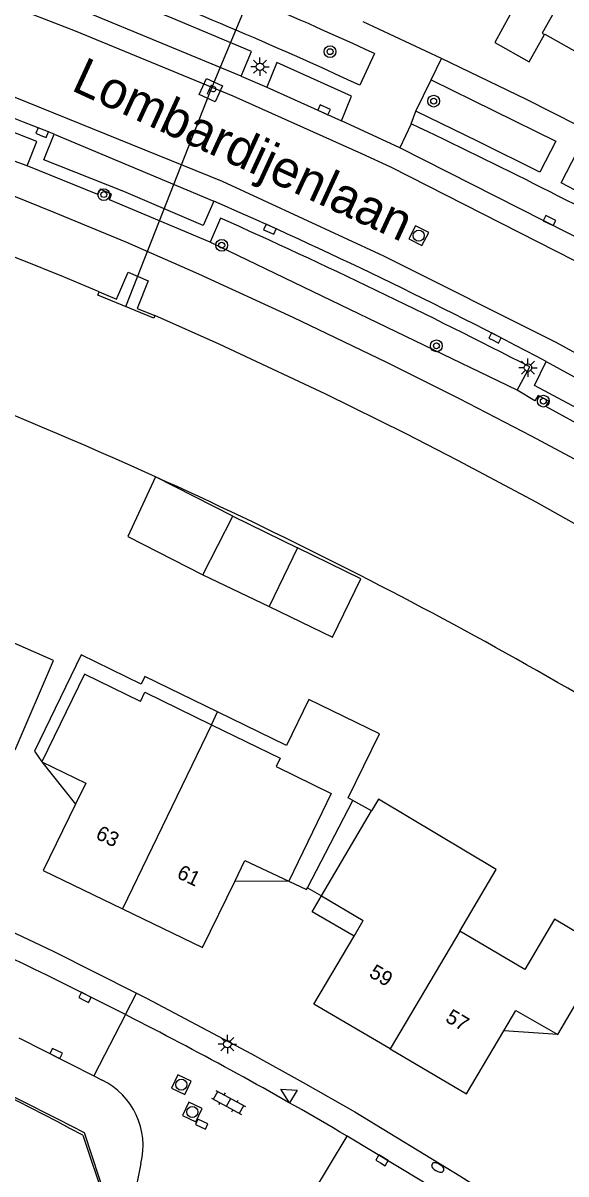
# Model space of a CAD drawing. Extents: x 128000 to 131008, y 398996 to 402500.
# Drawn here: x 128106.1 to 128142.9, y 399977.7 to 400055.7 of the extents above; entities that cross this region are included whole.
import ezdxf

# ---------------------------------------------------------------- set-up
doc = ezdxf.new("R2010")
doc.units = 0
for name, color, linetype in [('gg-afsc-hekwerk', 7, 'Continuous'), ('gg-anno-huisnummerreeks BGT', 7, 'Continuous'), ('gg-anno-openbare ruimte label', 7, 'Continuous'), ('gg-bbg-gedigitaliseerde bebouwing', 7, 'Continuous'), ('gg-bbg-gedigitaliseerde bijgebouw', 7, 'Continuous'), ('gg-bbg-hoofdgebouw', 7, 'Continuous'), ('gg-bbg-luifel en loopbrug', 7, 'Continuous'), ('gg-bbg-tussenscheiding', 7, 'Continuous'), ('gg-knt-BGT kruinlijn', 7, 'Continuous'), ('gg-knt-verharding', 7, 'Continuous'), ('gg-knt-verharding nz', 7, 'Continuous'), ('gg-kntw-beschoeiing', 7, 'Continuous'), ('gg-kwrk-duiker nz buis', 7, 'Continuous'), ('gg-kwrk-uitstroombak niveau min 01', 7, 'Continuous'), ('gt-grn-groengrens', 7, 'Continuous'), ('gt-grn-weggrens', 7, 'Continuous'), ('gt-symb-boom', 7, 'Continuous'), ('gt-symb-brandkraan', 7, 'Continuous'), ('gt-symb-brandput', 7, 'Continuous'), ('gt-symb-klinker verharding', 7, 'Continuous'), ('gt-symb-kolk', 7, 'Continuous'), ('gt-symb-lichtmast', 7, 'Continuous'), ('gt-symb-rioolschacht', 7, 'Continuous'), ('gt-symb-waterafsluiter', 7, 'Continuous')]:
    doc.layers.add(name, color=color, linetype=linetype)

# ---------------------------------------------------------------- blocks, each defined once
blk = doc.blocks.new('gt0-BPUT')
at = {"layer": 'gt-symb-brandput'}
blk.add_lwpolyline([(-0.599, -0.599), (-0.599, 0.601), (0.601, 0.601), (0.601, -0.599)], close=True, dxfattribs=at)
blk.add_text('P', height=0.7, dxfattribs=at).set_placement((-0.233, -0.35))
blk = doc.blocks.new('gt0-LMAST')
at = {"layer": 'gt-symb-lichtmast'}
for p, q in [((-0.182, 0.173), (-0.447, 0.438)), ((-0.005, 0.246), (-0.005, 0.621)), ((0.172, 0.173), (0.437, 0.438)), ((-0.255, -0.004), (-0.63, -0.004)), ((-0.182, -0.181), (-0.447, -0.446)), ((-0.005, -0.254), (-0.005, -0.629)), ((0.437, -0.446), (0.172, -0.181)), ((0.245, -0.004), (0.62, -0.004))]:
    blk.add_line(p, q, dxfattribs=at)
blk.add_circle((-0.005, -0.004), 0.25, dxfattribs=at)
blk = doc.blocks.new('gt0-BOOM')
at = {"layer": 'gt-symb-boom'}
for radius in [0.4, 0.2]:
    blk.add_circle((0, 0), radius, dxfattribs=at)
blk = doc.blocks.new('gt0-KOLK')
at = {"layer": 'gt-symb-kolk'}
blk.add_lwpolyline([(0, 0), (0.375, 0), (0.375, 0.4), (-0.375, 0.4), (-0.375, 0), (0, 0)], dxfattribs=at)
blk = doc.blocks.new('gt0-RS')
at = {"layer": 'gt-symb-rioolschacht'}
blk.add_lwpolyline([(-0.5, -0.5), (0.5, -0.5), (0.5, 0.5), (-0.5, 0.5)], close=True, dxfattribs=at)
blk.add_circle((0, 0), 0.375, dxfattribs=at)
blk = doc.blocks.new('gt0-KL1')
at = {"layer": 'gt-symb-klinker verharding'}
for p, q in [((-1.15, 0.3), (1.15, 0.3)), ((-1, -0.3), (-1, 0.3)), ((-0.5, 0.3), (-0.5, 0.45)), ((0, -0.3), (0, 0.3)), ((0.5, 0.3), (0.5, 0.45)), ((1, -0.3), (1, 0.3)), ((-1.15, -0.3), (1.15, -0.3)), ((-0.5, -0.45), (-0.5, -0.3)), ((0.5, -0.45), (0.5, -0.3))]:
    blk.add_line(p, q, dxfattribs=at)
blk = doc.blocks.new('gt0-BR')
at = {"layer": 'gt-symb-brandkraan'}
for centre, radius, start, end in [((-0.244, 0), 0.206, 107.56694, 252.43307), ((0.599, -2.664), 3, 106.89205, 107.56694), ((0, -0.691), 0.938, 73.10799, 106.89205), ((-0.599, -2.664), 3, 72.43309, 73.10799), ((0.244, 0), 0.206, 287.56695, 72.43309), ((0.599, 2.664), 3, 252.43307, 253.10797), ((0, 0.691), 0.938, 253.10797, 286.89206), ((-0.599, 2.664), 3, 286.89206, 287.56695)]:
    blk.add_arc(centre, radius, start, end, dxfattribs=at)
blk = doc.blocks.new('gt0-WAFSL')
at = {"layer": 'gt-symb-waterafsluiter'}
for p, q in [((-0.5, -0.333), (0, 0.667)), ((0, 0.667), (0.5, -0.333)), ((0.5, -0.333), (-0.5, -0.333))]:
    blk.add_line(p, q, dxfattribs=at)

msp = doc.modelspace()

# ---------------------------------------------------------------- linework, layer by layer
at = {"layer": 'gg-afsc-hekwerk'}
msp.add_line((128110.156, 399980.298), (128111.674, 399975.793), dxfattribs=at)
msp.add_arc((127998.99, 399771.942), 236.156, 61.91835, 69.60305, dxfattribs=at)
at = {"layer": 'gg-bbg-gedigitaliseerde bebouwing'}
for points in [[(128114.052, 400009.714), (128114.352, 400010.33), (128118.863, 400008.134)], [(128118.863, 400008.134), (128123.523, 400005.866), (128123.245, 400005.295)]]:
    msp.add_lwpolyline(points, dxfattribs=at)
at = {"layer": 'gg-bbg-gedigitaliseerde bijgebouw'}
for p, q in [((128115.075, 400024.949), (128113.203, 400020.891)), ((128120.312, 400022.268), (128115.075, 400024.949)), ((128118.281, 400018.302), (128120.312, 400022.268)), ((128113.203, 400020.891), (128118.281, 400018.302)), ((128124.701, 400020.124), (128122.767, 400016.152))]:
    msp.add_line(p, q, dxfattribs=at)
msp.add_lwpolyline([(128122.767, 400016.152), (128127.062, 400014.061), (128128.996, 400018.033), (128124.701, 400020.124)], dxfattribs=at)
at = {"layer": 'gg-bbg-hoofdgebouw'}
for p, q in [((128126.319, 399996.518), (128129.719, 400002.286)), ((128126.319, 399996.518), (128129.149, 399994.845)), ((128128.533, 399993.801), (128129.149, 399994.845))]:
    msp.add_line(p, q, dxfattribs=at)
for points in [[(128136.361, 400057.835), (128139.107, 400056.287), (128138.078, 400054.404), (128140.396, 400053.095), (128141.437, 400054.932)], [(128141.437, 400054.932), (128141.456, 400054.965), (128145.963, 400052.44)], [(128105.558, 400006.432), (128108.171, 400012.493), (128104.355, 400014.155)], [(128114.052, 400009.714), (128110.266, 400011.557), (128107.378, 400005.623)], [(128107.378, 400005.623), (128110.345, 400004.178), (128109.645, 400002.739)], [(128123.245, 400005.295), (128126.985, 400003.469), (128124.112, 399997.527)], [(128135.694, 399994.142), (128138.154, 399998.304), (128130.19, 400003.085), (128129.719, 400002.286)], [(128109.645, 400002.739), (128107.457, 399998.243), (128112.837, 399995.642)], [(128120.45, 399997.51), (128121.138, 399998.924), (128124.112, 399997.527)], [(128112.837, 399995.642), (128118.264, 399993.018), (128120.45, 399997.51)], [(128142.348, 399987.129), (128145.69, 399992.821), (128142.109, 399994.942), (128140.1, 399991.541), (128135.694, 399994.142)], [(128130.982, 399986.143), (128125.805, 399989.182), (128128.533, 399993.801)], [(128138.683, 399987.383), (128139.496, 399988.761), (128142.348, 399987.129)], [(128130.982, 399986.143), (128136.157, 399983.105), (128138.683, 399987.383)]]:
    msp.add_lwpolyline(points, dxfattribs=at)
at = {"layer": 'gg-bbg-luifel en loopbrug'}
for p, q in [((128120.312, 400022.268), (128124.701, 400020.124)), ((128118.281, 400018.302), (128122.767, 400016.152)), ((128118.863, 400008.134), (128119.286, 400009.003)), ((128107.378, 400005.623), (128109.645, 400002.739)), ((128125.386, 399997.07), (128128.449, 400002.991)), ((128128.449, 400002.991), (128128.127, 400003.169)), ((128129.719, 400002.286), (128128.449, 400002.991)), ((128124.112, 399997.527), (128120.45, 399997.51)), ((128125.366, 399997.082), (128125.386, 399997.07)), ((128125.386, 399997.07), (128126.319, 399996.518)), ((128142.348, 399987.129), (128138.683, 399987.383))]:
    msp.add_line(p, q, dxfattribs=at)
for points in [[(128119.286, 400009.003), (128114.362, 400011.399), (128114.11, 400010.882), (128110.042, 400012.862), (128106.867, 400006.339), (128107.378, 400005.623)], [(128128.127, 400003.169), (128130.245, 400007.521), (128125.462, 400009.849), (128123.946, 400006.734), (128119.286, 400009.003)], [(128124.112, 399997.527), (128125.301, 399996.948), (128125.366, 399997.082)], [(128128.533, 399993.801), (128125.681, 399995.454), (128126.319, 399996.518)]]:
    msp.add_lwpolyline(points, dxfattribs=at)
at = {"layer": 'gg-bbg-tussenscheiding'}
for p, q in [((128118.863, 400008.134), (128112.837, 399995.642)), ((128135.694, 399994.142), (128130.982, 399986.143))]:
    msp.add_line(p, q, dxfattribs=at)
msp.add_lwpolyline([(128145.626, 400062.781), (128141.268, 400055.036), (128141.437, 400054.932)], dxfattribs=at)
at = {"layer": 'gg-knt-BGT kruinlijn'}
msp.add_lwpolyline([(128069.312, 400055.968), (128074.68, 400054.482), (128079.476, 400053.066), (128084.283, 400051.58), (128089.067, 400050.02), (128093.854, 400048.363), (128098.614, 400046.63), (128103.42, 400044.803), (128108.198, 400042.902), (128113.12, 400040.852), (128117.996, 400038.714), (128124.388, 400035.769), (128130.736, 400032.718), (128135.649, 400030.254), (128140.524, 400027.716), (128145.378, 400025.122)], dxfattribs=at)
at = {"layer": 'gg-knt-verharding'}
for p, q in [((128134.453, 400053.315), (128129.141, 400055.801)), ((128129.908, 400053.651), (128128.916, 400051.495)), ((128120.875, 400052.117), (128122.609, 400051.368)), ((128132.716, 400049.748), (128133.752, 400051.873)), ((128131.626, 400047.265), (128127.675, 400049.085)), ((128132.404, 400048.883), (128131.626, 400047.265)), ((128106.383, 400046.027), (128107.042, 400047.676)), ((128119.49, 400042.486), (128118.771, 400040.85)), ((128139.583, 400030.811), (128140.435, 400032.403)), ((128113.036, 399988.472), (128110.897, 399984.321)), ((128113.592, 399988.184), (128113.036, 399988.472)), ((128105.818, 399986.905), (128110.897, 399984.321)), ((128110.897, 399984.321), (128111.456, 399984.037)), ((128128.063, 399980.221), (128127.539, 399980.535)), ((128125.677, 399976.257), (128128.063, 399980.221)), ((128114.085, 399978.375), (128113.089, 399973.45))]:
    msp.add_line(p, q, dxfattribs=at)
for points in [[(128120.875, 400052.117), (128121.577, 400053.78), (128116.206, 400056.047), (128110.804, 400058.239), (128110.168, 400056.536)], [(128127.675, 400049.085), (128128.368, 400050.756), (128123.302, 400053.039), (128122.609, 400051.368)], [(128179.102, 400028.08), (128174.87, 400030.895), (128170.593, 400033.641), (128165.691, 400036.637), (128160.737, 400039.547), (128155.744, 400042.386), (128150.704, 400045.142), (128145.481, 400047.873), (128140.215, 400050.522), (128134.453, 400053.315)], [(128133.752, 400051.873), (128142.209, 400047.711), (128141.128, 400045.595), (128136.933, 400047.695), (128132.716, 400049.748)], [(128119.03, 400043.645), (128118.301, 400041.998), (128112.939, 400044.299), (128107.515, 400046.449), (128108.214, 400048.171)], [(128142.558, 400044.874), (128143.653, 400046.989), (128151.966, 400042.606), (128150.836, 400040.546), (128142.558, 400044.874)], [(128118.771, 400040.85), (128111.965, 400043.731), (128112.104, 400044.12), (128111.317, 400044.45), (128111.166, 400044.087), (128106.383, 400046.027)], [(128151.917, 400027.078), (128150.998, 400025.513), (128145.905, 400028.373), (128140.76, 400031.139), (128141.553, 400032.771)], [(128151.276, 400024.334), (128148.4, 400025.948), (128148.579, 400026.308), (128147.828, 400026.744), (128147.625, 400026.369), (128141.527, 400029.719), (128141.718, 400030.071), (128141.002, 400030.451), (128140.787, 400030.1), (128139.583, 400030.811)], [(128088.681, 400001.366), (128092.042, 400000), (128095.261, 399998.657), (128101.769, 399995.791), (128108.153, 399992.774), (128113.792, 399989.935)], [(128113.792, 399989.935), (128114.46, 399989.599), (128121.57, 399985.819), (128125.091, 399983.865), (128128.581, 399981.871), (128135.695, 399977.545), (128139.043, 399975.421), (128142.363, 399973.253), (128145.655, 399971.043), (128152.197, 399966.473), (128155.422, 399964.122), (128158.607, 399961.718), (128161.64, 399959.352), (128164.635, 399956.938), (128170.51, 399951.996)], [(128111.749, 399975.668), (128111.784, 399975.839), (128110.269, 399980.46)], [(128169.164, 399950.976), (128164.355, 399954.994), (128159.457, 399958.904), (128154.474, 399962.704), (128149.409, 399966.394), (128144.062, 399970.112), (128138.634, 399973.712), (128133.128, 399977.189), (128128.063, 399980.221)]]:
    msp.add_lwpolyline(points, dxfattribs=at)
for centre, radius, start, end in [((127986.758, 399743.494), 341.598, 65.22478, 68.51608), ((128003.893, 399782.652), 296.492, 65.05955, 68.8158), ((128002.323, 399786.806), 282.001, 67.94492, 72.77983), ((128001.031, 399782.288), 285.778, 68.22537, 72.62543), ((127964.062, 399694.085), 392.709, 61.73858, 64.61693), ((127980.867, 399728.71), 343.908, 62.1451, 66.31283), ((127942.034, 399647.069), 433.411, 62.75697, 65.83036), ((127987.944, 399746.186), 272.673, 62.69276, 68.46184), ((127983.717, 399736.609), 274.734, 62.57199, 69.22458), ((127989.123, 399744.69), 273.463, 59.59154, 62.92479), ((128109.27, 399979.581), 4.964, 345.94315, 63.86996)]:
    msp.add_arc(centre, radius, start, end, dxfattribs=at)
at = {"layer": 'gg-knt-verharding nz'}
for p, q in [((128120.875, 400052.117), (128110.168, 400056.536)), ((128122.609, 400051.368), (128127.675, 400049.085)), ((128108.214, 400048.171), (128119.03, 400043.645)), ((128149.115, 400038.363), (128131.626, 400047.265)), ((128141.553, 400032.771), (128151.917, 400027.078))]:
    msp.add_line(p, q, dxfattribs=at)
for points in [[(128060.05, 400070.518), (128075.366, 400066.602), (128090.23, 400061.878), (128103.316, 400057.659), (128109.627, 400055.191), (128120.311, 400050.781), (128129.034, 400046.863), (128130.994, 400045.96), (128148.437, 400037.081), (128158.021, 400031.551), (128166.029, 400026.884), (128178.254, 400018.837), (128206.557, 399997.313), (128213.761, 399991.153)], [(128210.074, 399986.958), (128204.991, 399991.304), (128196.671, 399998.156), (128186.147, 400006.307), (128175.863, 400013.682), (128166.031, 400020.269), (128152.632, 400028.339), (128142.228, 400034.055), (128130.557, 400039.918), (128119.614, 400044.972), (128102.915, 400051.74), (128097.067, 400053.966), (128086.242, 400057.55), (128074.921, 400060.911), (128065.504, 400063.411), (128058.665, 400065.077)]]:
    msp.add_lwpolyline(points, dxfattribs=at)
at = {"layer": 'gg-kntw-beschoeiing'}
msp.add_lwpolyline([(128177.582, 400000), (128173.939, 400002.617), (128168.183, 400006.601), (128163.184, 400009.919), (128159.819, 400012.08), (128153.867, 400015.765), (128147.838, 400019.323), (128140.859, 400023.232), (128135.563, 400026.053), (128132.005, 400027.88), (128126.627, 400030.54), (128119.383, 400033.934), (128115.028, 400035.873)], dxfattribs=at)
for centre, radius, start, end in [((127986.553, 399739.31), 323.219, 67.30349, 77.87238), ((127982.391, 399732.087), 321.517, 65.62668, 77.51757), ((127982.413, 399732.113), 321.484, 56.43733, 65.62825)]:
    msp.add_arc(centre, radius, start, end, dxfattribs=at)
at = {"layer": 'gg-kwrk-duiker nz buis'}
msp.add_lwpolyline([(128113.065, 400036.487), (128118.824, 400051.165), (128124.361, 400064.467)], dxfattribs=at)
at = {"layer": 'gg-kwrk-uitstroombak niveau min 01'}
for points in [[(128111.267, 400037.5), (128112.442, 400036.994), (128113.232, 400038.817), (128114.576, 400038.241), (128113.843, 400036.353), (128115.028, 400035.873)], [(128115.028, 400035.873), (128114.964, 400035.709), (128111.166, 400037.264), (128111.267, 400037.5)]]:
    msp.add_lwpolyline(points, dxfattribs=at)
at = {"layer": 'gt-grn-groengrens'}
for p, q in [((128106.383, 400046.027), (128085.811, 400053.335)), ((128139.583, 400030.811), (128118.771, 400040.85))]:
    msp.add_line(p, q, dxfattribs=at)
at = {"layer": 'gt-grn-weggrens'}
for p, q in [((128133.752, 400051.873), (128134.453, 400053.315)), ((128132.404, 400048.883), (128132.716, 400049.748)), ((128113.036, 399988.472), (128113.792, 399989.935))]:
    msp.add_line(p, q, dxfattribs=at)

# ---------------------------------------------------------------- block references
at = {"layer": 'gt-symb-boom'}
for p in [(128126.904, 400053.777), (128133.925, 400050.423), (128111.574, 400044.082), (128119.563, 400040.649), (128134.11, 400033.827), (128141.356, 400030.075)]:
    msp.add_blockref('gt0-BOOM', p, dxfattribs=at)
at = {"layer": 'gt-symb-brandkraan', "rotation": -29.794617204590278}
msp.add_blockref('gt0-BR', (128134.203, 399978.106), dxfattribs=at)
at = {"layer": 'gt-symb-brandput', "rotation": -24.258285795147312}
msp.add_blockref('gt0-BPUT', (128118.824, 400051.165), dxfattribs=at)
at = {"layer": 'gt-symb-klinker verharding', "rotation": -28.6150316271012}
msp.add_blockref('gt0-KL1', (128120.032, 399982.524), dxfattribs=at)
at = {"layer": 'gt-symb-kolk'}
for p, rotation in [((128126.42, 400049.65), -24.25828579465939), ((128107.317, 400048.099), -22.027678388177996), ((128122.912, 400041.913), 155.66223620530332), ((128141.687, 400042.14), -25.799901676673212), ((128137.992, 400034.18), -27.12876605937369), ((128110.209, 399989.461), -27.256871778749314), ((128108.259, 399985.66), -26.36005821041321), ((128118.124, 399980.864), -24.975334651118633), ((128130.323, 399978.42), -30.413230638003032)]:
    msp.add_blockref('gt0-KOLK', p, dxfattribs=dict(at, rotation=rotation))
at = {"layer": 'gt-symb-lichtmast'}
for p in [(128122.162, 400052.758), (128140.319, 400032.35), (128119.949, 399986.475)]:
    msp.add_blockref('gt0-LMAST', p, dxfattribs=at)
at = {"layer": 'gt-symb-rioolschacht'}
for p, rotation in [((128132.915, 400041.303), -26.998144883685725), ((128116.827, 399983.727), -25.719512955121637), ((128117.574, 399981.874), -25.79602649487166)]:
    msp.add_blockref('gt0-RS', p, dxfattribs=dict(at, rotation=rotation))
at = {"layer": 'gt-symb-waterafsluiter', "rotation": 59.458901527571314}
msp.add_blockref('gt0-WAFSL', (128124.133, 399983.085), dxfattribs=at)

# ---------------------------------------------------------------- texts
at = {"layer": 'gg-anno-huisnummerreeks BGT'}
for s, rotation, p in [('63', 334.2, (128110.955, 400000.44)), ('61', 334.2, (128116.455, 399997.78)), ('59', 329.6, (128129.479, 399991.084)), ('57', 329.6, (128134.653, 399988.046))]:
    msp.add_text(s, height=1, rotation=rotation, dxfattribs=at).set_placement(p)
at = {"layer": 'gg-anno-openbare ruimte label'}
msp.add_text('Lombardijenlaan', height=2.5, rotation=335.3, dxfattribs=at).set_placement((128109.287, 400051.19))

doc.saveas('drawing.dxf')
